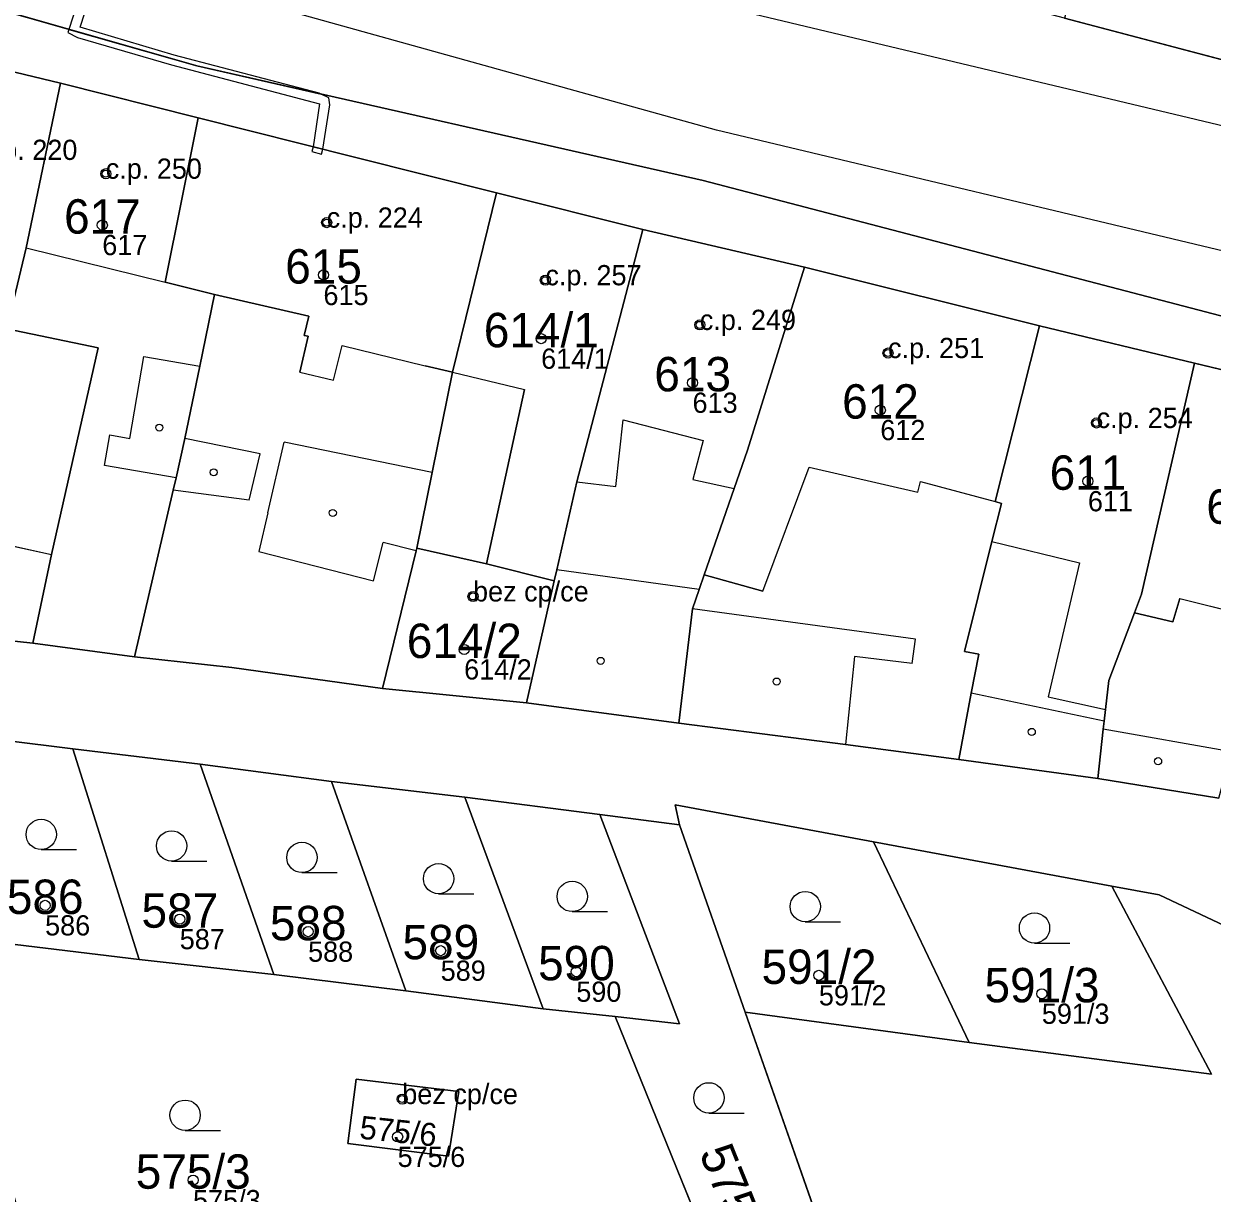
# Model space of a CAD drawing. Extents: x -603967 to -594699, y -1179315 to -1165625.
# Drawn here: x -598362.7 to -598303.9, y -1172272.3 to -1172214.4 of the extents above; entities that cross this region are included whole.
import ezdxf

# ---------------------------------------------------------------- set-up
doc = ezdxf.new("R2010")
doc.units = 0
for name, color, linetype in [('Definiční body', 7, 'Continuous'), ('Hranice parcel', 7, 'Continuous'), ('Parcelní čísla', 7, 'Continuous'), ('Polygon budovy', 7, 'Continuous'), ('Polygon parcely', 7, 'Continuous'), ('Vnitřní kresba', 7, 'Continuous'), ('Věcná břemena k části', 7, 'Continuous'), ('Značky budov', 7, 'Continuous'), ('Značky kultur', 7, 'Continuous')]:
    doc.layers.add(name, color=color, linetype=linetype)

msp = doc.modelspace()

# ---------------------------------------------------------------- linework, layer by layer
at = {"layer": 'Definiční body'}
for centre in [(-598358.63, -1172221.85994), (-598358.8, -1172224.39994), (-598347.7, -1172224.27994), (-598347.86, -1172226.86994), (-598336.88, -1172227.12994), (-598329.24, -1172229.33994), (-598337.09, -1172230.01994), (-598319.93, -1172230.72994), (-598329.6, -1172232.19994), (-598320.31, -1172233.54994), (-598309.61, -1172234.18994), (-598310.04, -1172237.06994), (-598340.46, -1172242.76994), (-598340.9, -1172245.38994), (-598361.63, -1172258.04994), (-598354.97, -1172258.72994), (-598348.62, -1172259.34994), (-598342.06, -1172260.28994), (-598335.35, -1172261.32994), (-598323.35, -1172261.50994), (-598312.32, -1172262.41994), (-598343.96, -1172267.62994), (-598344.19, -1172269.49994), (-598354.31, -1172271.63994)]:
    msp.add_circle(centre, 0.25, dxfattribs=at)
at = {"layer": 'Hranice parcel'}
for p, q in [((-598354.13, -1172216.53), (-598370.93, -1172211.73)), ((-598311.2, -1172214.17), (-598296.31, -1172218.09)), ((-598365.33, -1172216.31), (-598360.86, -1172217.38)), ((-598360.86, -1172217.38), (-598354.05, -1172219.09)), ((-598341.47, -1172231.68), (-598339.3, -1172222.8)), ((-598339.3, -1172222.8), (-598332.06, -1172224.62)), ((-598332.06, -1172224.62), (-598335.33, -1172237.1)), ((-598332.06, -1172224.62), (-598324.06, -1172226.49)), ((-598324.06, -1172226.49), (-598312.44, -1172229.39)), ((-598312.44, -1172229.39), (-598304.76, -1172231.23)), ((-598304.76, -1172231.23), (-598307.39, -1172242.66)), ((-598304.76, -1172231.23), (-598296.02, -1172233.33)), ((-598336.45, -1172242), (-598337.82, -1172248.03)), ((-598372.44, -1172243.98), (-598362.24, -1172245.08)), ((-598362.24, -1172245.08), (-598357.21, -1172245.75)), ((-598337.82, -1172248.03), (-598344.93, -1172247.33)), ((-598337.82, -1172248.03), (-598330.27, -1172249.03)), ((-598360.25, -1172250.31), (-598367.03, -1172249.47)), ((-598356.97, -1172260.73), (-598360.25, -1172250.31)), ((-598353.96, -1172251.07), (-598360.25, -1172250.31)), ((-598316.43, -1172250.83), (-598309.55, -1172251.78)), ((-598350.31, -1172261.47), (-598353.96, -1172251.07)), ((-598347.46, -1172251.92), (-598353.96, -1172251.07)), ((-598340.86, -1172252.7), (-598347.46, -1172251.92)), ((-598343.78, -1172262.27), (-598347.46, -1172251.92)), ((-598309.55, -1172251.78), (-598303.57, -1172252.75)), ((-598336.99, -1172263.17), (-598340.86, -1172252.7)), ((-598334.19, -1172253.56), (-598340.86, -1172252.7)), ((-598320.64, -1172254.91), (-598330.46, -1172253.08)), ((-598330.46, -1172253.08), (-598330.24, -1172254.06)), ((-598330.24, -1172254.06), (-598334.19, -1172253.56)), ((-598326.99, -1172263.34), (-598330.24, -1172254.06)), ((-598315.91, -1172264.83), (-598320.64, -1172254.91)), ((-598308.85, -1172257.1), (-598320.64, -1172254.91)), ((-598306.52, -1172257.53), (-598308.85, -1172257.1)), ((-598302.99, -1172259.2), (-598306.52, -1172257.53)), ((-598356.97, -1172260.73), (-598363.66, -1172259.92)), ((-598350.31, -1172261.47), (-598356.97, -1172260.73)), ((-598343.78, -1172262.27), (-598350.31, -1172261.47)), ((-598336.99, -1172263.17), (-598343.78, -1172262.27)), ((-598333.42, -1172263.54), (-598336.99, -1172263.17)), ((-598328.59, -1172275.46), (-598333.42, -1172263.54)), ((-598319.17, -1172285.68), (-598326.99, -1172263.34)), ((-598315.91, -1172264.83), (-598326.99, -1172263.34))]:
    msp.add_line(p, q, dxfattribs=at)
for points in [[(-598233.22, -1172246.2), (-598262.22, -1172238.25), (-598295.58, -1172230.95), (-598329.07, -1172222.19), (-598354.13, -1172216.53)], [(-598360.86, -1172217.38), (-598362.57, -1172225.52), (-598363.53, -1172229.54), (-598359, -1172230.48)], [(-598354.05, -1172219.09), (-598355.69, -1172227.23), (-598353.25, -1172227.83), (-598353.98, -1172231.38), (-598354.72, -1172234.95)], [(-598354.05, -1172219.09), (-598346.33, -1172221.05), (-598339.3, -1172222.8)], [(-598324.06, -1172226.49), (-598326.88, -1172235.53), (-598327.54, -1172237.43), (-598329.02, -1172241.7), (-598329.27, -1172242.42), (-598329.61, -1172243.39), (-598330.27, -1172249.03)], [(-598312.44, -1172229.39), (-598314.63, -1172238.08), (-598314.31, -1172238.17)], [(-598359, -1172230.48), (-598361.32, -1172240.69), (-598362.24, -1172245.08)], [(-598343.24, -1172240.39), (-598342.48, -1172236.64), (-598341.47, -1172231.68)], [(-598354.72, -1172234.95), (-598355.15, -1172236.91), (-598355.29, -1172237.52), (-598357.21, -1172245.75)], [(-598335.33, -1172237.1), (-598336.32, -1172241.45), (-598336.45, -1172242)], [(-598314.31, -1172238.17), (-598314.79, -1172240.06), (-598316.15, -1172245.49), (-598315.44, -1172245.62), (-598315.81, -1172247.55), (-598316.43, -1172250.83)], [(-598344.93, -1172247.33), (-598343.27, -1172240.52), (-598343.24, -1172240.39)], [(-598343.24, -1172240.39), (-598339.79, -1172241.15), (-598336.45, -1172242)], [(-598307.39, -1172242.66), (-598307.74, -1172243.58), (-598309.01, -1172246.92), (-598309.17, -1172248.36), (-598309.24, -1172248.94), (-598309.28, -1172249.34), (-598309.55, -1172251.78)], [(-598357.21, -1172245.75), (-598352.39, -1172246.28), (-598344.93, -1172247.33)], [(-598330.27, -1172249.03), (-598322.03, -1172250.1), (-598316.43, -1172250.83)], [(-598334.19, -1172253.56), (-598330.24, -1172263.91), (-598333.42, -1172263.54)], [(-598308.85, -1172257.1), (-598303.93, -1172266.4), (-598315.91, -1172264.83)], [(-598346.65, -1172269.83), (-598346.24, -1172266.64), (-598341.16, -1172267.26), (-598341.68, -1172270.46), (-598346.65, -1172269.83)]]:
    msp.add_lwpolyline(points, dxfattribs=at)
at = {"layer": 'Polygon budovy'}
for points in [[(-598365.18, -1172227), (-598366.1, -1172231.01), (-598364.6, -1172231.32), (-598366.31, -1172239.6), (-598361.32, -1172240.69), (-598359, -1172230.48), (-598363.53, -1172229.54), (-598362.57, -1172225.52), (-598360.86, -1172217.38), (-598365.33, -1172216.31), (-598368.32, -1172226.28)], [(-598362.57, -1172225.52), (-598355.69, -1172227.23), (-598354.05, -1172219.09), (-598360.86, -1172217.38)], [(-598346.94, -1172230.36), (-598342.82, -1172231.36), (-598341.47, -1172231.68), (-598339.3, -1172222.8), (-598346.33, -1172221.05), (-598354.05, -1172219.09), (-598355.69, -1172227.23), (-598353.25, -1172227.83), (-598348.59, -1172228.9), (-598348.81, -1172229.86), (-598348.61, -1172229.9), (-598349.02, -1172231.67), (-598347.36, -1172232.07)], [(-598341.47, -1172231.68), (-598337.92, -1172232.54), (-598339.79, -1172241.15), (-598336.45, -1172242), (-598336.32, -1172241.45), (-598335.33, -1172237.1), (-598332.06, -1172224.62), (-598339.3, -1172222.8)], [(-598335.33, -1172237.1), (-598333.4, -1172237.33), (-598333.03, -1172234.03), (-598329.08, -1172235.06), (-598329.59, -1172236.99), (-598327.54, -1172237.43), (-598326.88, -1172235.53), (-598324.06, -1172226.49), (-598332.06, -1172224.62)], [(-598318.46, -1172237.61), (-598318.32, -1172237.09), (-598314.63, -1172238.08), (-598312.44, -1172229.39), (-598324.06, -1172226.49), (-598326.88, -1172235.53), (-598327.54, -1172237.43), (-598329.02, -1172241.7), (-598326.13, -1172242.51), (-598323.83, -1172236.37)], [(-598314.79, -1172240.06), (-598310.46, -1172241.11), (-598312, -1172247.73), (-598309.17, -1172248.36), (-598309.01, -1172246.92), (-598307.74, -1172243.58), (-598307.39, -1172242.66), (-598304.76, -1172231.23), (-598312.44, -1172229.39), (-598314.63, -1172238.08), (-598314.31, -1172238.17)], [(-598305.49, -1172242.87), (-598301.25, -1172243.93), (-598301.74, -1172246.13), (-598298.78, -1172246.73), (-598298.67, -1172246.24), (-598297.62, -1172242.26), (-598297.84, -1172242.21), (-598296.02, -1172233.33), (-598304.76, -1172231.23), (-598307.39, -1172242.66), (-598307.74, -1172243.58), (-598305.84, -1172244.02)], [(-598344.93, -1172247.33), (-598337.82, -1172248.03), (-598336.45, -1172242), (-598339.79, -1172241.15), (-598343.24, -1172240.39), (-598343.27, -1172240.52)], [(-598346.65, -1172269.83), (-598341.68, -1172270.46), (-598341.16, -1172267.26), (-598346.24, -1172266.64)]]:
    msp.add_lwpolyline(points, close=True, dxfattribs=at)
at = {"layer": 'Polygon parcely'}
for points in [[(-598292.3, -1172201.83), (-598285.68, -1172190.7), (-598292.18, -1172189.08), (-598291.97, -1172184.04), (-598286.58, -1172175.25), (-598291.74, -1172172.17), (-598300.44, -1172187.02), (-598303.33, -1172192.02), (-598306.86, -1172198.12), (-598307.56, -1172200.98), (-598311.2, -1172214.17), (-598296.31, -1172218.09), (-598293.8, -1172207.98)], [(-598372.44, -1172243.98), (-598362.24, -1172245.08), (-598361.32, -1172240.69), (-598359, -1172230.48), (-598363.53, -1172229.54), (-598362.57, -1172225.52), (-598360.86, -1172217.38), (-598365.33, -1172216.31), (-598368.32, -1172226.28), (-598371.21, -1172237.66)], [(-598362.24, -1172245.08), (-598357.21, -1172245.75), (-598355.29, -1172237.52), (-598355.15, -1172236.91), (-598354.72, -1172234.95), (-598353.98, -1172231.38), (-598353.25, -1172227.83), (-598355.69, -1172227.23), (-598354.05, -1172219.09), (-598360.86, -1172217.38), (-598362.57, -1172225.52), (-598363.53, -1172229.54), (-598359, -1172230.48), (-598361.32, -1172240.69)], [(-598341.47, -1172231.68), (-598339.3, -1172222.8), (-598346.33, -1172221.05), (-598354.05, -1172219.09), (-598355.69, -1172227.23), (-598353.25, -1172227.83), (-598353.98, -1172231.38), (-598354.72, -1172234.95), (-598355.15, -1172236.91), (-598355.29, -1172237.52), (-598357.21, -1172245.75), (-598352.39, -1172246.28), (-598344.93, -1172247.33), (-598343.27, -1172240.52), (-598343.24, -1172240.39), (-598342.48, -1172236.64)], [(-598339.79, -1172241.15), (-598336.45, -1172242), (-598336.32, -1172241.45), (-598335.33, -1172237.1), (-598332.06, -1172224.62), (-598339.3, -1172222.8), (-598341.47, -1172231.68), (-598342.48, -1172236.64), (-598343.24, -1172240.39)], [(-598335.33, -1172237.1), (-598336.32, -1172241.45), (-598336.45, -1172242), (-598337.82, -1172248.03), (-598330.27, -1172249.03), (-598329.61, -1172243.39), (-598329.27, -1172242.42), (-598329.02, -1172241.7), (-598327.54, -1172237.43), (-598326.88, -1172235.53), (-598324.06, -1172226.49), (-598332.06, -1172224.62)], [(-598326.88, -1172235.53), (-598327.54, -1172237.43), (-598329.02, -1172241.7), (-598329.27, -1172242.42), (-598329.61, -1172243.39), (-598330.27, -1172249.03), (-598322.03, -1172250.1), (-598316.43, -1172250.83), (-598315.81, -1172247.55), (-598315.44, -1172245.62), (-598316.15, -1172245.49), (-598314.79, -1172240.06), (-598314.31, -1172238.17), (-598314.63, -1172238.08), (-598312.44, -1172229.39), (-598324.06, -1172226.49)], [(-598309.55, -1172251.78), (-598309.28, -1172249.34), (-598309.24, -1172248.94), (-598309.17, -1172248.36), (-598309.01, -1172246.92), (-598307.74, -1172243.58), (-598307.39, -1172242.66), (-598304.76, -1172231.23), (-598312.44, -1172229.39), (-598314.63, -1172238.08), (-598314.31, -1172238.17), (-598314.79, -1172240.06), (-598316.15, -1172245.49), (-598315.44, -1172245.62), (-598315.81, -1172247.55), (-598316.43, -1172250.83)], [(-598303.57, -1172252.75), (-598302.94, -1172250.46), (-598301.74, -1172246.13), (-598298.78, -1172246.73), (-598298.67, -1172246.24), (-598297.62, -1172242.26), (-598297.84, -1172242.21), (-598296.02, -1172233.33), (-598304.76, -1172231.23), (-598307.39, -1172242.66), (-598307.74, -1172243.58), (-598309.01, -1172246.92), (-598309.17, -1172248.36), (-598309.24, -1172248.94), (-598309.28, -1172249.34), (-598309.55, -1172251.78)], [(-598337.82, -1172248.03), (-598336.45, -1172242), (-598339.79, -1172241.15), (-598343.24, -1172240.39), (-598343.27, -1172240.52), (-598344.93, -1172247.33)], [(-598360.25, -1172250.31), (-598367.03, -1172249.47), (-598363.66, -1172259.92), (-598356.97, -1172260.73)], [(-598353.96, -1172251.07), (-598360.25, -1172250.31), (-598356.97, -1172260.73), (-598350.31, -1172261.47)], [(-598343.78, -1172262.27), (-598347.46, -1172251.92), (-598353.96, -1172251.07), (-598350.31, -1172261.47)], [(-598347.46, -1172251.92), (-598343.78, -1172262.27), (-598336.99, -1172263.17), (-598340.86, -1172252.7)], [(-598340.86, -1172252.7), (-598336.99, -1172263.17), (-598333.42, -1172263.54), (-598330.24, -1172263.91), (-598334.19, -1172253.56)], [(-598315.91, -1172264.83), (-598320.64, -1172254.91), (-598330.46, -1172253.08), (-598330.24, -1172254.06), (-598326.99, -1172263.34)], [(-598333.42, -1172263.54), (-598328.59, -1172275.46), (-598323.75, -1172287.38), (-598319.17, -1172285.68), (-598326.99, -1172263.34), (-598330.24, -1172254.06), (-598334.19, -1172253.56), (-598330.24, -1172263.91)], [(-598320.64, -1172254.91), (-598315.91, -1172264.83), (-598303.93, -1172266.4), (-598308.85, -1172257.1)], [(-598303.93, -1172266.4), (-598315.91, -1172264.83), (-598326.99, -1172263.34), (-598319.17, -1172285.68), (-598299.47, -1172281.59), (-598297.58, -1172290.37), (-598293.09, -1172289.68), (-598278, -1172325.89), (-598273.84, -1172324.25), (-598272.98, -1172326.5), (-598268.73, -1172324.88), (-598268.68, -1172325.02), (-598262.72, -1172322.88), (-598264.67, -1172318.01), (-598264.81, -1172318.07), (-598268.5, -1172308.18), (-598283.04, -1172269.26), (-598297.61, -1172267.29), (-598301.96, -1172259.34), (-598302.99, -1172259.2), (-598306.52, -1172257.53), (-598308.85, -1172257.1)], [(-598362.91, -1172273.38), (-598361.28, -1172279.52), (-598328.59, -1172275.46), (-598333.42, -1172263.54), (-598336.99, -1172263.17), (-598343.78, -1172262.27), (-598350.31, -1172261.47), (-598356.97, -1172260.73), (-598363.66, -1172259.92), (-598366.65, -1172259.71), (-598365.83, -1172262.83)], [(-598346.65, -1172269.83), (-598341.68, -1172270.46), (-598341.16, -1172267.26), (-598346.24, -1172266.64)], [(-598346.65, -1172269.83), (-598346.24, -1172266.64), (-598341.16, -1172267.26), (-598341.68, -1172270.46)]]:
    msp.add_lwpolyline(points, close=True, dxfattribs=at)
for points in [[(-598247.86, -1172229.53), (-598251.97, -1172228.39), (-598258.93, -1172226.53), (-598272.52, -1172223.46), (-598284.25, -1172220.81), (-598296.31, -1172218.09), (-598311.2, -1172214.17), (-598325.85, -1172210.32), (-598339.96, -1172206.51), (-598354.5, -1172202.58), (-598368.57, -1172199.04), (-598381.55, -1172195.78), (-598386.4, -1172194.56), (-598394.33, -1172192.57), (-598400.99, -1172190.9)], [(-598398.67, -1172204.06), (-598380.14, -1172209.25), (-598379.41, -1172209.45), (-598371.56, -1172211.55), (-598370.93, -1172211.73), (-598354.13, -1172216.53), (-598329.07, -1172222.19), (-598295.58, -1172230.95), (-598262.22, -1172238.25), (-598233.22, -1172246.2)], [(-598233.22, -1172246.2), (-598262.22, -1172238.25), (-598295.58, -1172230.95), (-598329.07, -1172222.19), (-598354.13, -1172216.53), (-598370.93, -1172211.73), (-598371.65, -1172214.73), (-598365.33, -1172216.31), (-598360.86, -1172217.38), (-598354.05, -1172219.09), (-598346.33, -1172221.05), (-598339.3, -1172222.8), (-598332.06, -1172224.62), (-598324.06, -1172226.49), (-598312.44, -1172229.39), (-598304.76, -1172231.23), (-598296.02, -1172233.33), (-598284.92, -1172236.04), (-598277.18, -1172237.93), (-598269.4, -1172239.83), (-598269.15, -1172239.89), (-598261.62, -1172241.73), (-598253.86, -1172243.64), (-598245.84, -1172245.6)], [(-598303.57, -1172252.75), (-598309.55, -1172251.78), (-598316.43, -1172250.83), (-598322.03, -1172250.1), (-598330.27, -1172249.03), (-598337.82, -1172248.03), (-598344.93, -1172247.33), (-598352.39, -1172246.28), (-598357.21, -1172245.75), (-598362.24, -1172245.08), (-598372.44, -1172243.98)], [(-598367.03, -1172249.47), (-598360.25, -1172250.31), (-598353.96, -1172251.07), (-598347.46, -1172251.92), (-598340.86, -1172252.7), (-598334.19, -1172253.56), (-598330.24, -1172254.06), (-598330.46, -1172253.08), (-598320.64, -1172254.91), (-598308.85, -1172257.1), (-598306.52, -1172257.53), (-598302.99, -1172259.2)]]:
    msp.add_lwpolyline(points, dxfattribs=at)
at = {"layer": 'Vnitřní kresba'}
for p, q in [((-598328.41, -1172219.71), (-598354.24, -1172212.51)), ((-598326.87, -1172213.89), (-598293.9, -1172221.75)), ((-598294.99, -1172227.69), (-598328.41, -1172219.71)), ((-598362.57, -1172225.52), (-598355.69, -1172227.23)), ((-598348.59, -1172228.9), (-598353.25, -1172227.83)), ((-598348.81, -1172229.86), (-598348.59, -1172228.9)), ((-598349.02, -1172231.67), (-598348.61, -1172229.9)), ((-598348.61, -1172229.9), (-598348.81, -1172229.86)), ((-598347.36, -1172232.07), (-598346.94, -1172230.36)), ((-598346.94, -1172230.36), (-598342.82, -1172231.36)), ((-598357.44, -1172234.95), (-598356.74, -1172230.9)), ((-598356.74, -1172230.9), (-598353.98, -1172231.38)), ((-598341.47, -1172231.68), (-598342.82, -1172231.36)), ((-598349.02, -1172231.67), (-598347.36, -1172232.07)), ((-598341.47, -1172231.68), (-598337.92, -1172232.54)), ((-598339.79, -1172241.15), (-598337.92, -1172232.54)), ((-598333.4, -1172237.33), (-598333.03, -1172234.03)), ((-598333.03, -1172234.03), (-598329.08, -1172235.06)), ((-598358.69, -1172236.29), (-598358.42, -1172234.78)), ((-598358.42, -1172234.78), (-598357.44, -1172234.95)), ((-598350.99, -1172235.72), (-598354.72, -1172234.95)), ((-598329.08, -1172235.06), (-598329.59, -1172236.99)), ((-598350.61, -1172238.64), (-598349.81, -1172235.14)), ((-598342.48, -1172236.64), (-598349.81, -1172235.14)), ((-598355.15, -1172236.91), (-598358.69, -1172236.29)), ((-598351.53, -1172238), (-598350.99, -1172235.72)), ((-598326.13, -1172242.51), (-598323.83, -1172236.37)), ((-598323.83, -1172236.37), (-598318.46, -1172237.61)), ((-598335.33, -1172237.1), (-598333.4, -1172237.33)), ((-598329.59, -1172236.99), (-598327.54, -1172237.43)), ((-598318.46, -1172237.61), (-598318.32, -1172237.09)), ((-598318.32, -1172237.09), (-598314.63, -1172238.08)), ((-598351.53, -1172238), (-598355.29, -1172237.52)), ((-598350.61, -1172238.64), (-598351.05, -1172240.54)), ((-598366.31, -1172239.6), (-598361.32, -1172240.69)), ((-598345.39, -1172242), (-598344.9, -1172240.1)), ((-598343.27, -1172240.52), (-598344.9, -1172240.1)), ((-598314.79, -1172240.06), (-598310.46, -1172241.11)), ((-598351.05, -1172240.54), (-598345.39, -1172242)), ((-598329.27, -1172242.42), (-598336.32, -1172241.45)), ((-598310.46, -1172241.11), (-598312, -1172247.73)), ((-598326.13, -1172242.51), (-598329.02, -1172241.7)), ((-598305.49, -1172242.87), (-598305.84, -1172244.02)), ((-598305.49, -1172242.87), (-598301.25, -1172243.93)), ((-598318.57, -1172244.89), (-598329.61, -1172243.39)), ((-598305.84, -1172244.02), (-598307.74, -1172243.58)), ((-598318.73, -1172246.09), (-598318.57, -1172244.89)), ((-598321.59, -1172245.74), (-598322.03, -1172250.1)), ((-598318.73, -1172246.09), (-598321.59, -1172245.74)), ((-598309.24, -1172248.94), (-598315.81, -1172247.55)), ((-598312, -1172247.73), (-598309.17, -1172248.36)), ((-598302.94, -1172250.46), (-598309.28, -1172249.34))]:
    msp.add_line(p, q, dxfattribs=at)
at = {"layer": 'Věcná břemena k části'}
for points in [[(-598359.5, -1172212.28), (-598359.9, -1172212.98), (-598360.45, -1172214.72), (-598354.13, -1172216.53), (-598347.98, -1172217.92), (-598348.07, -1172217.87), (-598355.24, -1172216), (-598359.9, -1172214.62), (-598359.44, -1172213.18), (-598359.06, -1172212.52)], [(-598347.89, -1172220.65), (-598347.55, -1172218.46), (-598347.59, -1172218.1), (-598347.98, -1172217.92), (-598354.13, -1172216.53), (-598360.45, -1172214.72), (-598360.5, -1172214.88), (-598360.02, -1172215.12), (-598355.38, -1172216.48), (-598348.05, -1172218.4), (-598348.37, -1172220.53)], [(-598347.89, -1172220.65), (-598348.37, -1172220.53), (-598348.43, -1172220.77), (-598347.95, -1172220.9)]]:
    msp.add_lwpolyline(points, close=True, dxfattribs=at)
at = {"layer": 'Značky budov'}
for centre in [(-598358.6368, -1172221.85916), (-598347.7068, -1172224.27916), (-598336.8868, -1172227.12916), (-598329.2468, -1172229.33916), (-598319.9368, -1172230.72916), (-598355.9768, -1172234.41916), (-598309.6168, -1172234.18916), (-598353.2868, -1172236.62916), (-598347.3968, -1172238.63916), (-598340.4668, -1172242.76916), (-598334.1468, -1172245.95916), (-598325.4368, -1172246.97916), (-598312.8168, -1172249.46916), (-598306.5668, -1172250.91916), (-598343.9668, -1172267.62916)]:
    msp.add_circle(centre, 0.175, dxfattribs=at)
at = {"layer": 'Značky kultur'}
for p, q in [((-598361.823, -1172255.29), (-598360.073, -1172255.29)), ((-598355.373, -1172255.86), (-598353.623, -1172255.86)), ((-598348.923, -1172256.43), (-598347.173, -1172256.43)), ((-598342.163, -1172257.48), (-598340.413, -1172257.48)), ((-598335.553, -1172258.36), (-598333.803, -1172258.36)), ((-598324.023, -1172258.86), (-598322.273, -1172258.86)), ((-598312.683, -1172259.92), (-598310.933, -1172259.92)), ((-598328.793, -1172268.32), (-598327.043, -1172268.32)), ((-598354.703, -1172269.18), (-598352.953, -1172269.18))]:
    msp.add_line(p, q, dxfattribs=at)
for centre in [(-598361.82286, -1172254.53981), (-598355.37286, -1172255.10981), (-598348.92286, -1172255.67981), (-598342.16286, -1172256.72981), (-598335.55286, -1172257.60981), (-598324.02286, -1172258.10981), (-598312.68286, -1172259.16981), (-598328.79286, -1172267.56981), (-598354.70286, -1172268.42981)]:
    msp.add_circle(centre, 0.75, dxfattribs=at)

# ---------------------------------------------------------------- texts
at = {"layer": 'Definiční body'}
for s, p in [('c.p. 220', (-598364.79, -1172221.18)), ('c.p. 250', (-598358.63, -1172222.11)), ('c.p. 224', (-598347.7, -1172224.53)), ('617', (-598358.8, -1172225.889)), ('c.p. 257', (-598336.88, -1172227.38)), ('615', (-598347.86, -1172228.359)), ('c.p. 249', (-598329.24, -1172229.59)), ('c.p. 251', (-598319.93, -1172230.98)), ('614/1', (-598337.09, -1172231.509)), ('613', (-598329.6, -1172233.689)), ('c.p. 254', (-598309.61, -1172234.44)), ('612', (-598320.31, -1172235.039)), ('611', (-598310.04, -1172238.559)), ('bez cp/ce', (-598340.46, -1172243.02)), ('614/2', (-598340.9, -1172246.879)), ('586', (-598361.63, -1172259.539)), ('587', (-598354.97, -1172260.219)), ('588', (-598348.62, -1172260.839)), ('589', (-598342.06, -1172261.779)), ('590', (-598335.35, -1172262.819)), ('591/2', (-598323.35, -1172262.999)), ('591/3', (-598312.32, -1172263.909)), ('bez cp/ce', (-598343.96, -1172267.88)), ('575/6', (-598344.19, -1172270.989)), ('575/3', (-598354.31, -1172273.129))]:
    msp.add_text(s, height=0.999996, dxfattribs=at).set_placement(p)
at = {"layer": 'Parcelní čísla'}
for s, p in [('617', (-598360.69, -1172224.825)), ('615', (-598349.75, -1172227.295)), ('614/1', (-598339.926, -1172230.445)), ('613', (-598331.49, -1172232.625)), ('612', (-598322.2, -1172233.975)), ('611', (-598311.93, -1172237.495)), ('610', (-598304.18, -1172239.175)), ('614/2', (-598343.736, -1172245.815)), ('586', (-598363.52, -1172258.475)), ('587', (-598356.86, -1172259.155)), ('588', (-598350.51, -1172259.775)), ('589', (-598343.95, -1172260.715)), ('590', (-598337.24, -1172261.755)), ('591/2', (-598326.186, -1172261.935)), ('591/3', (-598315.156, -1172262.845)), ('575/3', (-598357.146, -1172272.065))]:
    msp.add_text(s, height=1.699998, dxfattribs=at).set_placement(p)
for s, height, rotation, p in [('575/6', 1.14, 354, (-598346.111, -1172269.584)), ('575/4', 1.699998, 292, (-598329.286, -1172270.289))]:
    msp.add_text(s, height=height, rotation=rotation, dxfattribs=at).set_placement(p)

doc.saveas('drawing.dxf')
